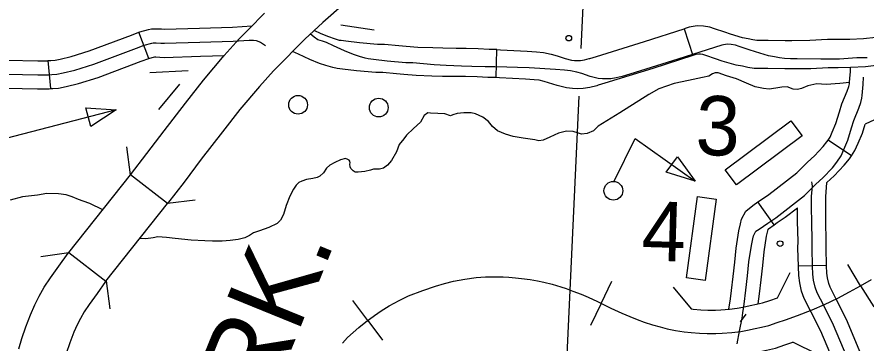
# Model space of a CAD drawing. Extents: x 653372 to 905732, y 627442 to 787275.
# Drawn here: x 702988 to 707517, y 764152 to 765892 of the extents above; entities that cross this region are included whole.
import ezdxf

# ---------------------------------------------------------------- set-up
doc = ezdxf.new("R2010")
doc.units = 0
for name, color, linetype in [('15', 7, 'Continuous'), ('31', 7, 'Continuous'), ('32', 7, 'Continuous'), ('35', 7, 'Continuous'), ('37', 7, 'Continuous'), ('40', 7, 'Continuous'), ('5', 7, 'Continuous'), ('56', 7, 'Continuous'), ('57', 7, 'Continuous')]:
    doc.layers.add(name, color=color, linetype=linetype)

msp = doc.modelspace()

# ---------------------------------------------------------------- linework, layer by layer
at = {"layer": '15'}
for points in [[(704735.2, 765964.1), (704619.8, 765862.3), (704523.4, 765774.3), (704485.2, 765736.4), (704403.6, 765653.5), (704356.3, 765604.4), (704281.2, 765521.3), (704176.8, 765398), (704084.4, 765279), (703970.9, 765132.7), (703879.2, 765011.3), (703790.5, 764896.9)], [(703790.5, 764896.9), (703592.9, 765050), (703680.6, 765163.1), (703772.3, 765284.7), (703887, 765432.3), (703982.6, 765555.6), (704093.1, 765685.9), (704173.5, 765775), (704224.5, 765827.9), (704308, 765912.7)], [(703264.8, 764636), (703592.9, 765050)], [(703461.9, 764482.3), (703790.5, 764896.9)], [(702997, 764121.7), (703013, 764175.6), (703035.9, 764238.5), (703059.4, 764303), (703082.8, 764356.5), (703106.1, 764401.6), (703133.8, 764450.7), (703166.8, 764499.8), (703212, 764563.2), (703261.4, 764631.8), (703264.8, 764636), (703461.9, 764482.3)], [(703461.9, 764482.3), (703461, 764481.2), (703415.1, 764417.5), (703372.3, 764357.5), (703346.8, 764319.6), (703326.2, 764282.8), (703308.5, 764248.8), (703291.6, 764210.1), (703270.8, 764153), (703250.5, 764097.2)]]:
    msp.add_lwpolyline(points, dxfattribs=at)
at = {"layer": '31'}
for p, q in [((706546.4, 765829.1), (706592.3, 765686.3)), ((705543.3, 765568.5), (705547.8, 765718.4))]:
    msp.add_line(p, q, dxfattribs=at)
for points in [[(705024.4, 765738.5), (704947.8, 765744.9), (704910.6, 765746.1), (704815.1, 765754.2), (704742.7, 765763.2), (704716.9, 765766.1), (704709, 765767.6), (704682.1, 765776.3), (704652, 765785.9), (704609.7, 765802.7), (704573.1, 765819.6)], [(706043.7, 765671), (706079.9, 765682.1), (706334.8, 765761.2), (706546.4, 765829.1)], [(707086.1, 765765.4), (706995.4, 765766.5), (706960.4, 765766.7), (706933.6, 765767.6), (706913.2, 765770.5), (706887.6, 765776.4), (706858.6, 765781.6), (706793.9, 765800), (706763.3, 765810.4), (706708.4, 765829.5), (706683.4, 765837.1), (706650.6, 765843.6), (706615.6, 765844.6), (706574.1, 765838), (706546.4, 765829.1)], [(707275.5, 765667.1), (707149.9, 765668.6), (707114.2, 765668.9), (707082.5, 765669.8), (707054.7, 765673.8), (707027.7, 765680), (706996.8, 765685.6), (706926.9, 765705.5), (706894.2, 765716.6), (706840.5, 765735.3), (706820.5, 765741.3), (706797.4, 765745.9), (706775.7, 765746.5), (706746.8, 765742), (706512.7, 765666.8), (706257.3, 765587.5), (706215.8, 765574.8), (706184.5, 765567.2), (706155.7, 765562.6), (706131.6, 765561.8), (706111.5, 765562.4), (706087.5, 765564.7), (706045.9, 765575.2), (706001.4, 765589.8), (705973.7, 765598.4), (705940.5, 765605.6), (705908.1, 765608.9), (705860.8, 765611.8), (705719.5, 765620), (705658.3, 765621.8), (705600.2, 765624.3), (705536.7, 765626.2), (705484.7, 765627), (705414.2, 765627.6), (705359.1, 765629.2), (705277.8, 765632.5), (705213.2, 765637.5), (705098.7, 765647.1), (705061.5, 765648.3), (704962.5, 765656.7), (704889.1, 765665.8), (704861.3, 765669), (704845.8, 765671.8), (704814.3, 765682.1), (704782.1, 765692.3), (704735.3, 765710.8), (704676.4, 765738.2), (704638.9, 765756.4), (704618.2, 765763.2), (704592.8, 765771), (704572.3, 765784), (704551.9, 765801.7)], [(707604.4, 765787.2), (707568.7, 765783.4), (707502.5, 765775.2), (707429.9, 765772.7), (707366.8, 765771.6), (707310.9, 765771.6), (707217.7, 765765.9), (707120.4, 765765), (707086.1, 765765.4)], [(705547.8, 765718.4), (705505.8, 765719.6), (705447.7, 765722.2), (705383.1, 765724.1), (705330.3, 765724.9), (705260.3, 765725.5), (705206.5, 765727.1), (705126.9, 765730.2), (705064.1, 765735.1), (705024.4, 765738.5)], [(705011.8, 765589), (704939.2, 765595.1), (704902, 765596.2), (704799.4, 765605), (704725, 765614.3), (704695.1, 765617.7), (704672.2, 765621.8), (704636.1, 765633.6), (704601.6, 765644.5), (704550.5, 765664.8), (704489, 765693.3), (704457.8, 765708.5)], [(705547.8, 765718.4), (705567.6, 765717.8), (705710.1, 765709.6), (705759, 765706.5), (705797.1, 765702.6), (705837.6, 765693.9), (705868.8, 765684.1), (705911.5, 765670.2), (705945.1, 765661.7), (705960.9, 765660.2), (705976.2, 765659.7), (705993.2, 765660.3), (706014.5, 765663.7), (706040.6, 765670), (706043.7, 765671)], [(706592.3, 765686.3), (706380, 765618.1), (706124.1, 765538.7), (706087.7, 765527.6)], [(707084.4, 765615.4), (706993.9, 765616.5), (706957.6, 765616.8), (706920.8, 765617.9), (706885.7, 765622.8), (706857.3, 765629.4), (706824.6, 765635.3), (706749.3, 765656.8), (706714.6, 765668.6), (706662.1, 765686.8), (706647.1, 765691.3), (706633.7, 765694), (706625.2, 765694.2), (706609, 765691.7), (706592.3, 765686.3)], [(707522.7, 765673.7), (707468.4, 765673.7), (707375.6, 765668), (707275.5, 765667.1)], [(707620.1, 765638), (707585.7, 765634.4), (707514.3, 765625.6), (707433.8, 765622.8), (707368.1, 765621.6), (707315.4, 765621.6), (707223, 765615.9), (707120.2, 765615), (707084.4, 765615.4)], [(705543.3, 765568.5), (705500.3, 765569.7), (705442.2, 765572.3), (705379.7, 765574.1), (705328.6, 765574.9), (705257.5, 765575.5), (705201.3, 765577.2), (705118.1, 765580.5), (705051.9, 765585.6), (705011.8, 765589)], [(706087.7, 765527.6), (706080.4, 765525.3), (706044, 765516.5), (706007.6, 765510.7), (705976.5, 765509.7), (705951.5, 765510.4), (705919.4, 765513.5), (705869.8, 765526.1), (705823.4, 765541.2), (705799.3, 765548.7), (705773.5, 765554.3), (705746.7, 765557), (705701.1, 765559.9), (705561, 765567.9), (705543.3, 765568.5)]]:
    msp.add_lwpolyline(points, dxfattribs=at)
at = {"layer": '32'}
for p, q in [((703690.9, 765670.6), (703638, 765811)), ((703169.4, 765510.1), (703154.5, 765659.3)), ((707438.9, 765151), (707314.5, 765234.9)), ((707027.2, 764783.3), (706939.7, 764905.1)), ((707306, 764566.4), (707156, 764562.9)), ((706847.9, 764265.5), (706876.7, 764305.9))]:
    msp.add_line(p, q, dxfattribs=at)
for points in [[(703154.5, 765659.3), (703167.7, 765660.7), (703191.3, 765662.1), (703218.8, 765667.1), (703276.2, 765681.2), (703373, 765711.5), (703598.3, 765796), (703638, 765811)], [(703637.9, 765811), (703643.3, 765813), (703689.3, 765825.4), (703705.2, 765828.7), (703730.4, 765829.2), (703759.1, 765828.2), (703775.6, 765826.9), (703961.7, 765833.4), (704137.2, 765838.6), (704240.2, 765844.2)], [(702936.3, 765586.6), (703098.5, 765584.1), (703155.1, 765584), (703173.7, 765585.9), (703200.4, 765587.5), (703234.5, 765593.8), (703296.3, 765608.9), (703397.4, 765640.6), (703624.7, 765725.8), (703666.4, 765741.6), (703706.7, 765752.4), (703713.6, 765753.9), (703729.8, 765754.2), (703754.9, 765753.3), (703774.1, 765751.8), (703964.1, 765758.5), (704140.3, 765763.7), (704226.8, 765768.3), (704250.3, 765769.3), (704264, 765767.2), (704286.3, 765757.7), (704314, 765740.7)], [(703689.5, 765670.1), (703722.5, 765679), (703729.1, 765679.2), (703750.7, 765678.4), (703772.5, 765676.7), (703966.5, 765683.5), (704094.2, 765687.3)], [(702621.3, 765644.4), (702623.5, 765644.9), (702700, 765659.4), (702743, 765665), (702793.8, 765666.4), (702938.1, 765661.5), (703099.2, 765659.1), (703151.4, 765659), (703154.5, 765659.3)], [(703169.4, 765510.1), (703179.7, 765511.1), (703209.5, 765512.9), (703250.2, 765520.4), (703316.5, 765536.6), (703421.8, 765569.6), (703651.1, 765655.6), (703690.9, 765670.6)], [(707314.5, 765234.9), (707325.6, 765251.2), (707337, 765277.9), (707355.9, 765323.4), (707374.8, 765386.1), (707387.4, 765428.6), (707415.6, 765496.7), (707424.5, 765520.8), (707427.8, 765535), (707428.8, 765544.6), (707430.8, 765563.3), (707433.4, 765601), (707434.3, 765622.8)], [(707199.9, 764950.2), (707213.8, 764964.5), (707228.4, 764979.6), (707248.4, 764999.3), (707286.6, 765034), (707337.2, 765087.7), (707361.3, 765116.8), (707384.4, 765151.2), (707398.8, 765184.8), (707419.4, 765234.1), (707439.4, 765300.7), (707450.9, 765339.5), (707478.1, 765405.2), (707489.3, 765435.3), (707494.7, 765458.8), (707496.1, 765472.7), (707498.2, 765492.7), (707501, 765532.8), (707502.7, 765570.9)], [(702650.3, 765497.2), (702652, 765497.6), (702723.8, 765511.2), (702754.9, 765515.3), (702793.3, 765516.4), (702934.5, 765511.6), (703097.9, 765509.1), (703158.8, 765509), (703169.4, 765510.1)], [(708092.1, 765454.2), (708054.7, 765451.1), (708009.7, 765444.9), (707974.8, 765440.6), (707900.5, 765429), (707801, 765415.1), (707724.9, 765402.6), (707688, 765394.3), (707665, 765387.4), (707651.4, 765381.8), (707584.5, 765354.2), (707511.5, 765319.8)], [(707438.9, 765151), (707457.8, 765179.1), (707475.2, 765219.6), (707497.4, 765272.8), (707511.5, 765319.8)], [(706939.7, 764905.1), (706958.4, 764918.6), (706998.5, 764945.1), (707147.1, 765060.9), (707154.9, 765068), (707167.2, 765080.7), (707182.4, 765096.4), (707204.2, 765117.8), (707241.3, 765151.6), (707288.2, 765201.3), (707308.4, 765225.8), (707314.5, 765234.9)], [(707307, 765008.6), (707346.5, 765044.5), (707400.7, 765102), (707428.7, 765135.9), (707438.9, 765151)], [(707416.5, 764075.6), (707343.8, 764246.8), (707291.4, 764351.7), (707255.6, 764419.8), (707245.3, 764450), (707237.1, 764487.4), (707232.6, 764519), (707231.1, 764562.4), (707228.8, 764658.8), (707229.6, 764696.6), (707227, 764801.2), (707226.6, 764872), (707226.8, 764934.8), (707230.5, 764989.1), (707229.5, 765001.1), (707227.9, 765011.8)], [(707306, 764566.4), (707303.8, 764658.8), (707304.7, 764696.7), (707302, 764802.4), (707301.6, 764872), (707301.8, 764932.1), (707307, 765008.6)], [(706929.1, 764748.5), (706947.6, 764759.7), (706993.7, 764792.8), (707035, 764820.1), (707188.3, 764939.6), (707199.9, 764950.2)], [(706785.6, 764332.4), (706793.5, 764387.4), (706799.4, 764432.4), (706807.5, 764506.7), (706816.4, 764583.1), (706824.1, 764659.1), (706838.8, 764750.3), (706847.4, 764788.1), (706852.2, 764814.1), (706876.4, 764856.7), (706913.5, 764886.3), (706939.7, 764905.1)], [(707027.2, 764783.3), (707043.6, 764795), (707086.1, 764823.2), (707151.5, 764874.2)], [(707156, 764562.9), (707153.8, 764658.7), (707154.6, 764696.4), (707152, 764800.1), (707151.5, 764874.2)], [(706941.3, 764360.9), (706948.3, 764414.5), (706956.6, 764489.8), (706965.6, 764566.9), (706972.9, 764639.7), (706986.1, 764721.7), (706994.3, 764757.8), (706994.7, 764760.1), (706996.3, 764761.1), (707027.2, 764783.3)], [(706829.7, 764147.2), (706841.7, 764215.5), (706856.3, 764284.1), (706860.5, 764313.2), (706866.6, 764359.5), (706874.8, 764434.3), (706883.7, 764511), (706891.3, 764585.4), (706905.2, 764672), (706913.6, 764708.9), (706916.5, 764725), (706929.1, 764748.5)], [(707343.2, 764056.4), (707275.6, 764215.4), (707224.7, 764317.5), (707186.6, 764390.1), (707173, 764429.8), (707163.3, 764474.1), (707157.8, 764512.3), (707156.1, 764560.1), (707156, 764562.9)], [(707489.8, 764094.9), (707411.9, 764278.3), (707358.2, 764385.9), (707324.7, 764449.6), (707317.7, 764470.2), (707311, 764500.8), (707307.4, 764525.7), (707306, 764564.6), (707306, 764566.4)]]:
    msp.add_lwpolyline(points, dxfattribs=at)
at = {"layer": '35'}
for points in [[(707429.3, 765541.9), (707376.7, 765536.8), (707303.8, 765532), (707254.9, 765534.8), (707205.6, 765525.1), (707173, 765510.7), (707150.5, 765505.8), (707128.1, 765507.8), (707096.3, 765518.6), (707068.3, 765518), (707035.9, 765512), (707000.8, 765507.5), (706970.1, 765511.2), (706925.6, 765519.5), (706880, 765539.1), (706826.1, 765561.7), (706772, 765578.7), (706728.4, 765594), (706711.6, 765594.6), (706697.4, 765588), (706678.8, 765575.9), (706643.7, 765570), (706569, 765554), (706492.9, 765536.7), (706410.9, 765508.4), (706358.3, 765479.2), (706203, 765380.7)], [(706203, 765380.7), (706087.3, 765309.5), (706062.8, 765285), (706030.2, 765270.6), (705999.3, 765267.4), (705982.6, 765272.1), (705954.9, 765281.3), (705918.6, 765282.4), (705876.3, 765272.4), (705829.5, 765251.5), (705795.4, 765235.7), (705771.5, 765230.8), (705749.8, 765237), (705688.5, 765245.9), (705634.2, 765254.5), (705594, 765266.9), (705551.1, 765285), (705523.8, 765308.2), (705502.2, 765334.1), (705472.1, 765357.4), (705433.5, 765375.3), (705409.9, 765381.6), (705372.1, 765381.4), (705335.6, 765376.9), (705312.9, 765369.2), (705300.2, 765365.3), (705269.7, 765374.7), (705233.4, 765377.1), (705192.9, 765378.4), (705179, 765381.6), (705160.3, 765366.7), (705139.6, 765331), (705103.6, 765297), (705066.2, 765261.8), (705051.6, 765242.6), (705026.9, 765211.2), (705013.1, 765172.4), (704985.9, 765126.8), (704964.8, 765101.5), (704943.3, 765085.4), (704922.2, 765079.7), (704890, 765080.7), (704873.1, 765075.6)], [(704873.1, 765075.6), (704843.5, 765068.1), (704808.4, 765064.2), (704792.3, 765064), (704780.6, 765072), (704769.1, 765084.3), (704765.1, 765092.1), (704762.7, 765106.2), (704764.4, 765114.5), (704763.2, 765122.3), (704759.2, 765127.3), (704752.3, 765132.4), (704739.9, 765137), (704714.4, 765129.3), (704683.9, 765115.5), (704656.2, 765101.7), (704639.6, 765084.7), (704622.1, 765061.4), (704604.1, 765042.3), (704588.5, 765035.1), (704565.2, 765030.2), (704532.1, 765024.2), (704506.7, 765016.2), (704491.8, 765008.3), (704477.4, 764994), (704463.5, 764974.1), (704443.4, 764935.5), (704423, 764885.7), (704410.4, 764837.8), (704394.1, 764807.5), (704375.4, 764789.9), (704332.1, 764769.5), (704281.8, 764751.4), (704250, 764740.4), (704228.6, 764725.7), (704203, 764713.1), (704167.8, 764704.4), (704124.3, 764700.1), (704082.8, 764695.8), (704030.3, 764695.2), (703989.8, 764697.5), (703916.5, 764701.8), (703831.4, 764710.7), (703786, 764714.8), (703739.2, 764718.3), (703713.9, 764714.2), (703676, 764709), (703641.8, 764709.3)], [(703445.2, 764863.6), (703375.9, 764896.8), (703341.5, 764909.4), (703315.4, 764917.6), (703282.1, 764932.3), (703250.8, 764943.8), (703209.8, 764949.2), (703147.6, 764950), (703096.7, 764942.1), (703018.3, 764931.8), (702952.4, 764914.8)]]:
    msp.add_lwpolyline(points, dxfattribs=at)
at = {"layer": '37'}
for points in [[(703593.2, 765050.3), (703574.8, 765199.2)], [(703939.1, 764914.9), (703790.2, 764896.5)], [(703115.1, 764614.1), (703263.7, 764634.6)], [(703463, 764483.7), (703483.5, 764335.1)]]:
    msp.add_lwpolyline(points, dxfattribs=at)
at = {"layer": '40'}
for p, q in [((707486.5, 764456.9), (707419.6, 764570.7)), ((706104, 764364), (706161.5, 764482.8)), ((707486.5, 764456.9), (707558, 764345.9)), ((704858.7, 764273), (704779.5, 764378.6)), ((706104, 764364), (706046.5, 764245.1)), ((704858.7, 764273), (704937.9, 764167.4))]:
    msp.add_line(p, q, dxfattribs=at)
for points in [[(704723.9, 764152.2), (704751.8, 764182), (704781, 764208.6), (704810.7, 764234.7), (704849, 764265.7), (704894.5, 764299.9), (704929.9, 764324.4), (704973.8, 764351.1), (705026, 764378.9), (705076.9, 764403.4), (705152.6, 764433.3), (705219.6, 764455.5), (705267.9, 764470.6), (705315.9, 764482.4), (705376.3, 764492.9), (705437.2, 764501.5), (705487.1, 764506.2), (705531.1, 764506.3), (705581.5, 764505.7), (705612.3, 764504.4), (705647.2, 764500.9), (705678.8, 764497.1), (705724.6, 764491), (705763.7, 764484.2), (705799, 764476.5), (705843.2, 764467.1), (705889.2, 764452.4), (705916.9, 764444), (705953.4, 764429.7), (705997.6, 764412.8), (706035, 764396.5), (706084.9, 764373.2), (706155.9, 764338.8), (706213.8, 764312), (706257.6, 764293.1), (706295.5, 764277.8), (706333.4, 764263.4), (706377.5, 764249.7), (706418.4, 764238.6), (706455.5, 764228.9), (706499.8, 764220), (706546.4, 764212.5), (706583.7, 764208.5), (706627.7, 764205.3), (706669.7, 764202.7), (706716.4, 764202.6), (706750.1, 764204.2), (706800.9, 764208.2), (706849, 764214.4), (706883.7, 764220.6), (706925.5, 764229.6), (706959.7, 764236.9), (706999.1, 764245.9), (707043.6, 764261.3), (707086.9, 764276), (707151.5, 764299.6), (707228.7, 764329), (707295.5, 764358.3), (707366.9, 764392), (707428, 764425.4), (707486.5, 764456.9), (707546.4, 764491.6)], [(704723.9, 764152.2), (704751.8, 764182), (704781, 764208.6), (704810.7, 764234.7), (704849, 764265.7), (704894.5, 764299.9), (704929.9, 764324.4), (704973.8, 764351.1), (705026, 764378.9), (705076.9, 764403.4), (705152.6, 764433.3), (705219.6, 764455.5), (705267.9, 764470.6), (705315.9, 764482.4), (705376.3, 764492.9), (705437.2, 764501.5), (705487.1, 764506.2), (705531.1, 764506.3), (705581.5, 764505.7), (705612.3, 764504.4), (705647.2, 764500.9), (705678.8, 764497.1), (705724.6, 764491), (705763.7, 764484.2), (705799, 764476.5), (705843.2, 764467.1), (705889.2, 764452.4), (705916.9, 764444), (705953.4, 764429.7), (705997.6, 764412.8), (706035, 764396.5), (706084.9, 764373.2), (706155.9, 764338.8), (706213.8, 764312), (706257.6, 764293.1), (706295.5, 764277.8), (706333.4, 764263.4), (706377.5, 764249.7), (706418.4, 764238.6), (706455.5, 764228.9), (706499.8, 764220), (706546.4, 764212.5), (706583.7, 764208.5), (706627.7, 764205.3), (706669.7, 764202.7)], [(707045.3, 764393.8), (707111.6, 764528.4)], [(706669.7, 764202.7), (706716.4, 764202.6), (706750.1, 764204.2), (706800.9, 764208.2), (706849, 764214.4), (706883.7, 764220.6), (706925.5, 764229.6), (706959.7, 764236.9), (706999.1, 764245.9), (707043.6, 764261.3), (707086.9, 764276), (707151.5, 764299.6), (707228.7, 764329), (707295.5, 764358.3), (707366.9, 764392), (707428, 764425.4), (707486.5, 764456.9), (707546.4, 764491.6)], [(706488.4, 764449.6), (706584.2, 764334.1)], [(706584.2, 764334.1), (706594.9, 764333), (706636, 764330), (706673.6, 764327.7), (706713.7, 764327.6), (706742.3, 764328.9), (706787.9, 764332.6), (706830, 764338), (706859.6, 764343.3), (706899.4, 764351.8), (706932.6, 764358.9), (706964.7, 764366.3), (707003.1, 764379.5), (707045.3, 764393.8)], [(706561.1, 764085.2), (706619.3, 764080.6), (706665.8, 764077.7), (706719.1, 764077.6), (706758, 764079.4), (706813.9, 764083.8), (706868.1, 764090.8), (706907.8, 764098), (706951.7, 764107.4), (706986.7, 764114.9), (707033.6, 764125.6), (707084, 764143), (707125.6, 764157.1)], [(707260.2, 764090.8), (707125.6, 764157.1)]]:
    msp.add_lwpolyline(points, dxfattribs=at)
at = {"layer": '5'}
for points in [[(706060.5, 767111.1), (705996.3, 765724.6)], [(705984.5, 765469.6), (705874.5, 763090.7)]]:
    msp.add_lwpolyline(points, dxfattribs=at)
at = {"layer": '56'}
for p, q in [((706451.2, 765063.4), (706510.5, 765146.4)), ((706510.5, 765146.4), (706605.3, 765016)), ((706605.3, 765016), (706451.2, 765063.4))]:
    msp.add_line(p, q, dxfattribs=at)
for points in [[(704716, 765851.2), (704894, 765822.9)], [(703696.6, 765595.2), (703901.1, 765607.4)], [(706173.2, 765015.3), (706286.2, 765244.1), (706605.3, 765016)]]:
    msp.add_lwpolyline(points, dxfattribs=at)
for points in [[(706826, 764996.2), (706766, 765076.2), (707116.1, 765338.5), (707176.1, 765258.5)], [(706618.7, 764933.5), (706717.8, 764920), (706658.8, 764486.5), (706559.7, 764500)]]:
    msp.add_lwpolyline(points, close=True, dxfattribs=at)
for centre, radius in [((705931.3, 765779.1), 15), ((704487.3, 765423.6), 50), ((704917.6, 765408.7), 50), ((706169.1, 764965), 50), ((707058.5, 764682.9), 15)]:
    msp.add_circle(centre, radius, dxfattribs=at)
at = {"layer": '57'}
for p, q in [((703355.6, 765407), (703516.5, 765395.9)), ((703381.1, 765308.2), (703355.6, 765407)), ((703516.5, 765395.9), (703381.1, 765308.2))]:
    msp.add_line(p, q, dxfattribs=at)
for points in [[(703855.5, 765533.3), (703743.5, 765398.7)], [(703516.5, 765395.9), (702564, 765149.8), (702308, 764872.1)]]:
    msp.add_lwpolyline(points, dxfattribs=at)

# ---------------------------------------------------------------- texts
at = {"layer": '40'}
msp.add_text('ARK.', height=422.4, rotation=67.8522, dxfattribs=at).set_placement((704188.7, 763471.6))
at = {"layer": '56'}
for s, p in [('3', (706604.5, 765157.2)), ('4', (706316.6, 764593.7))]:
    msp.add_text(s, height=316.8, rotation=358.28, dxfattribs=at).set_placement(p)

doc.saveas('drawing.dxf')
